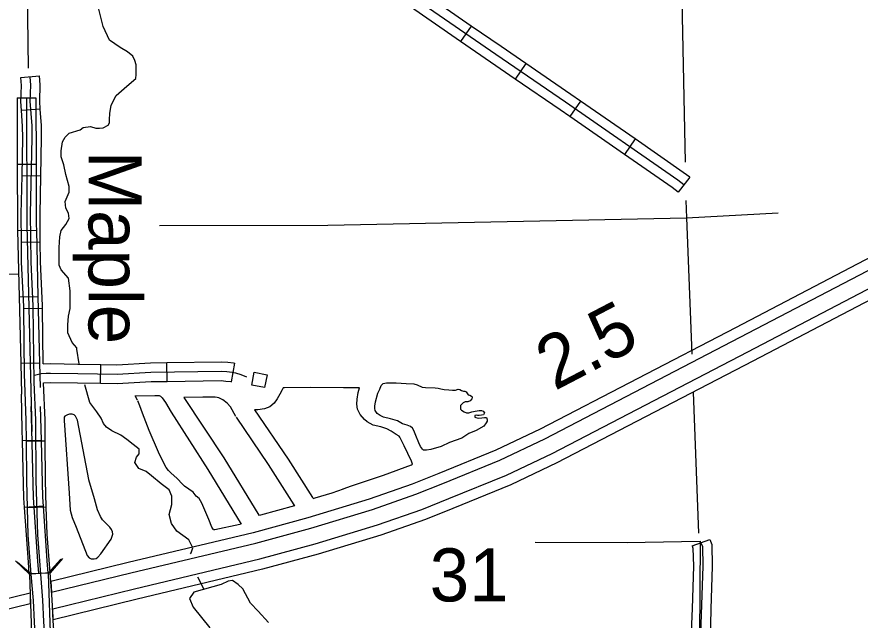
# Model space of a CAD drawing. Extents: x 1084508 to 1142749, y 1057638 to 1093403.
# Drawn here: x 1106047 to 1108155, y 1078120 to 1079628 of the extents above; entities that cross this region are included whole.
import ezdxf

# ---------------------------------------------------------------- set-up
doc = ezdxf.new("R2010")
doc.units = 0
for name, color, linetype in [('Level 19', 7, 'Continuous'), ('Level 2', 7, 'Continuous'), ('Level 32', 7, 'Continuous'), ('Level 35', 7, 'Continuous'), ('Level 38', 7, 'Continuous'), ('Level 39', 7, 'Continuous'), ('Level 45', 7, 'Continuous'), ('Level 47', 7, 'Continuous'), ('Level 48', 7, 'Continuous'), ('Level 5', 7, 'Continuous'), ('Level 56', 7, 'Continuous')]:
    doc.layers.add(name, color=color, linetype=linetype)

msp = doc.modelspace()

# ---------------------------------------------------------------- linework, layer by layer
at = {"layer": 'Level 19'}
msp.add_line((1106079.8, 1078187.8), (1106080.5, 1078160.5), dxfattribs=at)
for points in [[(1106137.8, 1078120.8), (1106136.5, 1078147.9), (1106341.4, 1078197.9), (1106654.4, 1078273), (1106793.1, 1078310.3), (1106948.4, 1078357.8), (1107059, 1078396.4), (1107127.3, 1078423.8), (1107271.3, 1078482.5), (1107385.4, 1078536.6), (1107874.4, 1078790.6), (1108430.8, 1079081.1), (1108620.2, 1079180.3), (1108730.2, 1079237.4), (1108808.7, 1079274.9), (1108901, 1079315.2), (1109042.7, 1079365.6), (1109111, 1079387), (1109209.5, 1079413.2), (1109336.8, 1079442.5), (1109741.6, 1079530.6), (1110135.9, 1079616.3), (1110543, 1079704)], [(1110121.7, 1079682.2), (1109727.3, 1079596.6), (1109322, 1079508.3), (1109193.2, 1079478.7), (1109092.3, 1079451.8), (1109021.3, 1079429.6), (1108876.1, 1079378), (1108780.6, 1079336.3), (1108700.1, 1079297.8), (1108589, 1079240.1), (1108399.6, 1079140.9), (1107843.2, 1078850.5), (1107355.4, 1078597.1), (1107244.1, 1078544.3), (1107102, 1078486.4), (1107035.3, 1078459.7), (1106927.4, 1078421.9), (1106774.4, 1078375.2), (1106637.8, 1078338.4), (1106325.6, 1078263.5), (1106131.8, 1078216.2), (1106133.9, 1078189.3)], [(1110548.7, 1079677.9), (1110141.6, 1079590.2), (1109747.3, 1079504.6), (1109342.6, 1079416.4), (1109215.9, 1079387.3), (1109118.4, 1079361.3), (1109051.2, 1079340.3), (1108910.8, 1079290.4), (1108819.8, 1079250.6), (1108742.1, 1079213.5), (1108632.6, 1079156.6), (1108443.2, 1079057.5), (1107886.7, 1078767), (1107397.3, 1078512.7), (1107282, 1078458.1), (1107137.3, 1078399.1), (1107068.3, 1078371.5), (1106956.7, 1078332.4), (1106800.5, 1078284.7), (1106661, 1078247.1), (1106347.7, 1078172), (1106137.8, 1078120.8)], [(1106133.9, 1078189.3), (1106331.8, 1078237.6), (1106644.3, 1078312.5), (1106781.8, 1078349.6), (1106935.7, 1078396.6), (1107044.6, 1078434.7), (1107112, 1078461.6), (1107254.8, 1078519.8), (1107367.3, 1078573.2), (1107855.5, 1078826.8), (1108411.9, 1079117.3), (1108601.4, 1079216.5), (1108712, 1079273.9), (1108791.7, 1079312), (1108885.9, 1079353.2), (1109029.8, 1079404.3), (1109099.7, 1079426.2), (1109199.7, 1079452.8), (1109327.9, 1079482.3), (1109733, 1079570.5), (1110127.3, 1079656.1)], [(1102041.9, 1077000.5), (1102364, 1077029.2), (1102895.3, 1077072.8), (1103063.6, 1077095.3), (1103199.5, 1077115.4), (1103324.5, 1077139.6), (1103502.7, 1077178.6), (1103618.3, 1077206.1), (1103787.8, 1077254.8), (1103877.7, 1077284.5), (1104027.7, 1077339.3), (1104176.7, 1077398.9), (1104329.2, 1077469.3), (1104477.2, 1077541.6), (1104964.7, 1077796.3), (1105121.2, 1077875.3), (1105222.4, 1077921.4), (1105310.5, 1077958), (1105422.2, 1078000.9), (1105533.8, 1078039.7), (1105697.7, 1078089.4), (1105898.8, 1078144), (1106079.8, 1078187.8)], [(1106080.5, 1078160.5), (1105905.5, 1078118.2), (1105705, 1078063.7), (1105542, 1078014.4), (1105431.3, 1077975.8), (1105320.4, 1077933.2), (1105233, 1077897), (1105132.8, 1077851.2), (1104976.9, 1077772.6), (1104489.2, 1077517.7), (1104340.7, 1077445.2), (1104187.3, 1077374.3), (1104037.2, 1077314.4), (1103886.5, 1077259.3), (1103795.7, 1077229.3), (1103625.1, 1077180.3), (1103508.6, 1077152.6), (1103329.9, 1077113.5), (1103204, 1077089.1), (1103067.3, 1077068.8), (1102898.2, 1077046.2), (1102366.3, 1077002.6), (1102029.6, 1076972.6)]]:
    msp.add_lwpolyline(points, dxfattribs=at)
at = {"layer": 'Level 2'}
msp.add_lwpolyline([(1106065.6, 1080269.9), (1106075.2, 1079499.5)], dxfattribs=at)
at = {"layer": 'Level 32'}
for p, q in [((1107183.1, 1079604.8), (1107156.4, 1079566)), ((1107319.6, 1079510.9), (1107293, 1079472)), ((1106047.4, 1079425.4), (1106094.5, 1079425.6)), ((1107456.3, 1079417), (1107429.5, 1079378.3)), ((1106105.5, 1079397.2), (1106058.5, 1079394)), ((1107592.5, 1079322.5), (1107565.7, 1079283.9)), ((1106047.9, 1079259.7), (1106095, 1079259.8)), ((1106106.9, 1079229.5), (1106059.9, 1079230.5)), ((1107729, 1079226.8), (1107700.5, 1079189.3)), ((1106048.6, 1079093.5), (1106095.7, 1079094.6)), ((1106105.5, 1079064.5), (1106058.4, 1079064.1)), ((1106052.6, 1078927.8), (1106099.7, 1078928.9)), ((1106111.1, 1078899), (1106064, 1078898.3)), ((1106056.6, 1078762.1), (1106103.7, 1078763.3)), ((1106256.3, 1078711.9), (1106257.1, 1078759)), ((1106422.6, 1078716.5), (1106421.9, 1078763.6)), ((1106583.7, 1078715.7), (1106592, 1078762.1)), ((1106108.4, 1078568.9), (1106061.3, 1078567.8)), ((1106118, 1078567.5), (1106070.9, 1078567.2)), ((1106113.4, 1078404.4), (1106066.4, 1078401.1)), ((1106120.6, 1078402.3), (1106073.5, 1078400.9)), ((1106125.2, 1078237.4), (1106078.1, 1078235.7)), ((1106130.1, 1078238), (1106083.1, 1078234.4))]:
    msp.add_line(p, q, dxfattribs=at)
for points in [[(1107714.8, 1079208.1), (1107699.2, 1079219.9), (1107418.5, 1079414.6), (1107244.4, 1079533.8), (1106859.6, 1079799.7), (1106696.8, 1079914.5), (1106512.1, 1080040.6), (1106427.3, 1080098.6), (1106278.8, 1080200.3), (1106141.6, 1080295.8), (1106064.6, 1080348)], [(1107183.1, 1079604.8), (1107046.8, 1079699)], [(1107156.4, 1079566), (1107020, 1079660.2)], [(1107319.6, 1079510.9), (1107257.8, 1079553.2), (1107183.1, 1079604.8)], [(1107293, 1079472), (1107231.1, 1079514.4), (1107156.4, 1079566)], [(1107456.3, 1079417), (1107431.8, 1079434), (1107319.6, 1079510.9)], [(1106058.5, 1079394), (1106057, 1079416.4), (1106058.2, 1079456.2), (1106056.5, 1079476.1), (1106103.4, 1079480.1)], [(1106122.4, 1077408.2), (1106119.3, 1077508.5), (1106110.8, 1077743.3), (1106111.7, 1077863.1), (1106115.1, 1077962.2), (1106118.1, 1078036.2), (1106117.5, 1078065.9), (1106114.5, 1078116.6), (1106111.8, 1078170), (1106099, 1078333.2), (1106095.1, 1078469.5), (1106094.2, 1078619.5), (1106090.2, 1078714.7), (1106087.5, 1078904.6), (1106082.3, 1079015.3), (1106081.4, 1079135.1), (1106085.4, 1079325.5), (1106084.8, 1079355.2), (1106080.5, 1079416.8), (1106081.7, 1079456.8), (1106079.9, 1079478.1)], [(1106105.5, 1079397.2), (1106104.1, 1079417.3), (1106105.3, 1079457.5), (1106103.4, 1079480.1)], [(1107429.5, 1079378.3), (1107405.1, 1079395.2), (1107293, 1079472)], [(1106047.4, 1079425.4), (1106047.9, 1079259.7)], [(1106071, 1079425.5), (1106071.8, 1079107.4), (1106084.3, 1078591.3)], [(1106071, 1079425.5), (1106071.8, 1079107.4), (1106084.3, 1078591.3)], [(1106094.5, 1079425.6), (1106095, 1079259.8)], [(1107592.5, 1079322.5), (1107456.3, 1079417)], [(1106059.9, 1079230.5), (1106061.8, 1079325.5), (1106061.3, 1079354.2), (1106058.5, 1079394)], [(1106106.9, 1079229.5), (1106108.9, 1079325.5), (1106108.3, 1079356.3), (1106105.5, 1079397.2)], [(1107565.7, 1079283.9), (1107429.5, 1079378.3)], [(1107729, 1079226.8), (1107713, 1079239), (1107592.5, 1079322.5)], [(1107700.5, 1079189.3), (1107685.3, 1079200.9), (1107565.7, 1079283.9)], [(1106047.9, 1079259.7), (1106048.3, 1079107.1), (1106048.6, 1079093.5)], [(1106095, 1079259.8), (1106095.4, 1079107.7), (1106095.7, 1079094.6)], [(1106058.4, 1079064.1), (1106057.9, 1079135.2), (1106059.9, 1079230.5)], [(1106105.5, 1079064.5), (1106105, 1079134.9), (1106106.9, 1079229.5)], [(1106048.6, 1079093.5), (1106052.6, 1078927.8)], [(1106095.7, 1079094.6), (1106099.7, 1078928.9)], [(1106064, 1078898.3), (1106064, 1078903.9), (1106058.8, 1079014.6), (1106058.4, 1079064.1)], [(1106111.1, 1078899), (1106111, 1078905.3), (1106105.9, 1079015.9), (1106105.5, 1079064.5)], [(1106052.6, 1078927.8), (1106056.6, 1078762.1)], [(1106099.7, 1078928.9), (1106103.7, 1078763.3)], [(1106066.4, 1078732.6), (1106064, 1078898.3)], [(1106113.1, 1078760.4), (1106111.1, 1078899)], [(1106056.6, 1078762.1), (1106058.5, 1078684.9)], [(1106103.7, 1078763.3), (1106105.2, 1078701.1)], [(1106113.1, 1078760.4), (1106131, 1078760.9), (1106199.5, 1078760), (1106257.1, 1078759)], [(1106257.1, 1078759), (1106297.1, 1078758.2), (1106381.2, 1078762.9), (1106421.9, 1078763.6)], [(1106421.9, 1078763.6), (1106559.2, 1078765.6), (1106574.3, 1078764.3), (1106588.4, 1078762.7), (1106592, 1078762.1)], [(1106070.9, 1078567.2), (1106070.6, 1078618.9), (1106066.7, 1078714.1), (1106066.4, 1078732.6)], [(1106091.4, 1078732.3), (1106097.5, 1078734.1), (1106107.8, 1078735.9), (1106120.5, 1078737), (1106131.2, 1078737.3), (1106199.1, 1078736.5), (1106297.5, 1078734.7), (1106382, 1078739.4), (1106558.4, 1078742.1), (1106572, 1078740.9), (1106585, 1078739.4), (1106593.3, 1078737.9), (1106607.1, 1078733.8), (1106620.7, 1078727.6)], [(1106113.9, 1078713.3), (1106131.4, 1078713.8), (1106198.8, 1078712.9), (1106256.3, 1078711.9)], [(1106118, 1078567.5), (1106117.7, 1078620), (1106113.9, 1078713.3)], [(1106256.3, 1078711.9), (1106298, 1078711.1), (1106382.8, 1078715.9), (1106422.6, 1078716.5)], [(1106422.6, 1078716.5), (1106557.6, 1078718.5), (1106569.6, 1078717.5), (1106581.6, 1078716.1), (1106583.7, 1078715.7)], [(1106061.3, 1078567.8), (1106060.6, 1078596.4), (1106058.5, 1078684.9)], [(1106084.1, 1078597), (1106082.8, 1078653.4)], [(1106108.4, 1078568.9), (1106107.7, 1078597.6), (1106106.3, 1078654)], [(1106088.3, 1078425.9), (1106084.1, 1078597)], [(1106066.4, 1078401.1), (1106064.7, 1078424.8), (1106061.3, 1078567.8)], [(1106073.5, 1078400.9), (1106071.5, 1078469.1), (1106070.9, 1078567.2)], [(1106113.4, 1078404.4), (1106111.8, 1078427), (1106108.4, 1078568.9)], [(1106120.6, 1078402.3), (1106118.6, 1078469.9), (1106118, 1078567.5)], [(1106099.5, 1078266), (1106088.3, 1078425.9)], [(1106078.1, 1078235.7), (1106076, 1078264.3), (1106066.4, 1078401.1)], [(1106083.1, 1078234.4), (1106075.5, 1078331.9), (1106073.5, 1078400.9)], [(1106125.2, 1078237.4), (1106122.9, 1078267.7), (1106113.4, 1078404.4)], [(1106130.1, 1078238), (1106122.5, 1078334.4), (1106120.6, 1078402.3)], [(1106101.6, 1078237.4), (1106099.5, 1078266)], [(1106078.1, 1078235.7), (1106078.2, 1078233.1), (1106084.2, 1078063.9)], [(1106093.7, 1078069.4), (1106091, 1078115.3), (1106088.3, 1078168.5), (1106083.1, 1078234.4)], [(1106125.2, 1078237.4), (1106125.2, 1078235.6), (1106131.3, 1078065.6)], [(1106140.7, 1078072.2), (1106138, 1078117.9), (1106135.2, 1078171.5), (1106130.1, 1078238)]]:
    msp.add_lwpolyline(points, dxfattribs=at)
at = {"layer": 'Level 35'}
for points in [[(1106305.3, 1079550.8), (1106278.9, 1079569.8), (1106262.9, 1079603.9), (1106251.2, 1079650.6)], [(1106205, 1079345.3), (1106212.4, 1079351.2), (1106231.4, 1079353.7), (1106244.3, 1079349.6), (1106253.5, 1079349.6), (1106262.8, 1079350.6), (1106275.1, 1079356.8), (1106278.2, 1079363), (1106278.2, 1079371.2), (1106279.2, 1079386.1), (1106282.8, 1079407.1), (1106295.1, 1079431.3), (1106321.8, 1079454.4), (1106344.3, 1079473.7), (1106345.3, 1079483.5), (1106345.3, 1079496.3), (1106345.3, 1079507.6), (1106341.7, 1079518.9), (1106336.6, 1079529.2), (1106323.2, 1079540), (1106305.3, 1079550.8), (1106305.3, 1079550.8)], [(1106203.1, 1078760.5), (1106196.7, 1078797.2), (1106196.7, 1078800.3), (1106184.9, 1078813.9), (1106174.7, 1078837.6), (1106174.7, 1078857.9), (1106176.4, 1078879.9), (1106179.8, 1078898.6), (1106179.8, 1078918.9), (1106179.8, 1078942.6), (1106176.4, 1078974.8), (1106157.8, 1078995.1), (1106152.7, 1079007), (1106152.7, 1079027.3), (1106152.7, 1079051), (1106154.4, 1079078.1), (1106157.8, 1079093.3), (1106169.6, 1079108.6), (1106178.1, 1079123.8), (1106176.4, 1079137.4), (1106169.6, 1079149.2), (1106168, 1079166.2), (1106173, 1079178), (1106178.1, 1079189.9), (1106178.1, 1079203.4), (1106169.6, 1079233.9), (1106164.6, 1079257.6), (1106157.8, 1079278), (1106157.8, 1079293.2), (1106161.2, 1079315.2), (1106168, 1079327.1), (1106178.1, 1079337.2), (1106205, 1079345.3)], [(1107044.3, 1078580.9), (1107039.6, 1078593.9), (1107036, 1078599.3), (1107031, 1078603.4), (1107023, 1078607.5), (1107010.9, 1078610.2), (1106998.2, 1078617.9), (1106980.8, 1078622.9), (1106963.7, 1078626.8), (1106954.8, 1078631.2), (1106948, 1078636.2), (1106943, 1078643.6), (1106941.8, 1078648.9), (1106941.8, 1078654.8), (1106943.9, 1078665.8), (1106949.5, 1078687.4), (1106954.2, 1078697.1), (1106958, 1078706.6), (1106962.8, 1078711), (1106971.3, 1078713.1), (1106995.3, 1078712.8), (1107020.4, 1078711), (1107039.3, 1078710.1), (1107047.9, 1078707.7), (1107060, 1078702.1), (1107068.8, 1078701.5), (1107092.5, 1078700.1), (1107100.5, 1078699.8), (1107106.7, 1078698), (1107115.2, 1078696.2), (1107127.3, 1078695.6), (1107136.2, 1078694.4), (1107143.3, 1078694.4), (1107150.1, 1078696.8), (1107154.5, 1078696.5), (1107158.4, 1078694.1), (1107163.7, 1078691.8), (1107166.6, 1078691.8), (1107170.5, 1078690.3), (1107175.5, 1078682.9), (1107179.3, 1078681.7), (1107183.2, 1078679.7), (1107185.2, 1078677.9), (1107185.2, 1078674.9), (1107184.7, 1078672.6), (1107180.2, 1078668.1), (1107174.6, 1078665.2), (1107168.1, 1078665.2), (1107162.8, 1078662.8), (1107156, 1078656.6), (1107155.7, 1078651.9), (1107156.3, 1078647.1), (1107158.4, 1078644.2), (1107165.5, 1078640.6), (1107171.4, 1078638), (1107177, 1078638), (1107184.7, 1078640.6), (1107192.9, 1078641.8), (1107202.7, 1078643.6), (1107208.3, 1078643.9), (1107212.7, 1078642.4), (1107215.7, 1078638.3), (1107214.8, 1078634.7), (1107213.6, 1078633), (1107208.6, 1078631.8), (1107202.4, 1078631.5), (1107199.1, 1078631.5), (1107198.2, 1078631.5), (1107195.3, 1078632.1), (1107191.7, 1078630.9), (1107191.5, 1078628.5), (1107192.3, 1078626.8), (1107194.1, 1078625.9), (1107200.6, 1078625), (1107209.2, 1078625.3), (1107215.7, 1078626.2), (1107221, 1078626.2), (1107222.2, 1078623.8), (1107222.8, 1078620), (1107222.5, 1078617.3), (1107220.4, 1078613.2), (1107214.5, 1078604.9), (1107195.6, 1078593.9), (1107176.7, 1078586.6), (1107159.8, 1078574.7), (1107128.5, 1078563.5), (1107108.1, 1078553.7), (1107081.5, 1078546.4), (1107071.2, 1078544.3), (1107063.5, 1078544.6), (1107060.9, 1078546.9), (1107055.8, 1078553.7), (1107052, 1078563.2), (1107044.3, 1078580.9)], [(1106481.3, 1078285.7), (1106482.9, 1078287.9), (1106487, 1078300.8), (1106476.8, 1078320.8), (1106446.5, 1078341.9), (1106433.6, 1078361.4), (1106427.5, 1078383.5), (1106434.2, 1078409.2), (1106434.7, 1078429.4), (1106427.5, 1078445.3), (1106408, 1078460.7), (1106383.3, 1078480.2), (1106370, 1078491.5), (1106351.5, 1078498.7), (1106341.7, 1078514.1), (1106346.4, 1078527.5), (1106353, 1078535.2), (1106353, 1078547), (1106337.6, 1078558.8), (1106321.7, 1078571.1), (1106306.8, 1078582.4), (1106284.2, 1078592.7), (1106270.9, 1078602), (1106263.8, 1078611.1), (1106257.7, 1078624.7), (1106247.2, 1078640.1), (1106229.2, 1078663.8), (1106217.2, 1078707.9)], [(1106862.9, 1078447.6), (1106883.3, 1078455.4), (1106963.8, 1078482.1), (1107033.9, 1078508.2), (1107036.3, 1078509.4), (1107033.2, 1078517), (1107014.8, 1078555.3), (1107004.7, 1078577.1), (1107002.6, 1078579.3), (1106994.9, 1078584.1), (1106983, 1078591.7), (1106971.6, 1078597.9), (1106956.7, 1078603), (1106937.6, 1078607.1), (1106922.5, 1078615.3), (1106915.8, 1078621.6), (1106905.3, 1078633.5), (1106898.9, 1078647.2), (1106896.6, 1078659.2), (1106897.4, 1078671.8), (1106900.4, 1078688.8), (1106903.5, 1078700.5), (1106863.6, 1078700.8), (1106780.7, 1078701.1), (1106715.8, 1078700.5), (1106713.2, 1078700.4), (1106712.7, 1078700.1), (1106710.3, 1078695.3), (1106704.6, 1078685), (1106698, 1078672.7), (1106690.4, 1078662), (1106679.3, 1078652.7), (1106666.1, 1078647.7), (1106649.1, 1078645.5), (1106641.1, 1078645.5), (1106725.1, 1078522.4), (1106786.3, 1078426.4), (1106788.5, 1078424.2), (1106793.1, 1078425.6), (1106835, 1078437.7), (1106863.3, 1078447.8)], [(1106348.2, 1078670), (1106342.4, 1078680.3), (1106391.5, 1078681.6), (1106399.8, 1078681.6), (1106402.9, 1078681), (1106405.7, 1078679.4), (1106408, 1078678.2), (1106410.4, 1078675.4), (1106418.9, 1078663.5), (1106432.4, 1078639.9), (1106524.7, 1078496.6), (1106607.9, 1078359.8), (1106604.2, 1078358.8), (1106541.6, 1078345.9), (1106538.9, 1078345.7), (1106538.8, 1078345.7), (1106537.3, 1078347.4), (1106534.6, 1078352.2), (1106526.6, 1078371.7), (1106509.7, 1078412.2), (1106502.4, 1078423.7), (1106495.3, 1078430), (1106487.9, 1078439.4), (1106466.4, 1078454.6), (1106460.7, 1078460), (1106447.3, 1078473.9), (1106431.8, 1078487.9), (1106426, 1078493.9), (1106420.1, 1078501.7), (1106413.4, 1078514.2), (1106401.1, 1078539.8), (1106377.9, 1078593.5), (1106361.3, 1078636.9), (1106354.1, 1078655.1), (1106349.2, 1078667.9)], [(1106594.7, 1078628.5), (1106581, 1078653.2), (1106572.3, 1078662.2), (1106561.7, 1078670.5), (1106551.8, 1078675.5), (1106547.9, 1078676.5), (1106542.6, 1078676.8), (1106511.6, 1078677.5), (1106464.2, 1078676.6), (1106464.5, 1078676.1), (1106564.6, 1078525.3), (1106652, 1078382.3), (1106657.2, 1078383), (1106741.8, 1078406), (1106740.4, 1078408.1), (1106675.9, 1078508.4), (1106595.8, 1078626.8)], [(1106227, 1078471.4), (1106198.6, 1078619.3), (1106193.9, 1078629.4), (1106190.2, 1078632.6), (1106184.9, 1078634.4), (1106178.7, 1078634.4), (1106173.2, 1078632.9), (1106166.9, 1078629.7), (1106165.4, 1078626.8), (1106165.4, 1078618.5), (1106178.1, 1078436.8), (1106180, 1078394.8), (1106184.8, 1078376.3), (1106194.8, 1078352.5), (1106223, 1078281.7), (1106227.8, 1078275.9), (1106232.9, 1078273.4), (1106240.5, 1078272.9), (1106244.9, 1078274.2), (1106249.6, 1078277), (1106256.9, 1078285.5), (1106282.8, 1078322.5), (1106286.6, 1078334.8), (1106286.1, 1078340.8), (1106283.7, 1078346.7), (1106279.4, 1078352.5), (1106268.4, 1078362.9), (1106260.8, 1078370.5), (1106255.7, 1078378.6), (1106248.2, 1078395.5), (1106241.1, 1078423.2), (1106227.2, 1078470.8)], [(1106514.8, 1078196.5), (1106499.3, 1078227.2)]]:
    msp.add_lwpolyline(points, dxfattribs=at)
at = {"layer": 'Level 38'}
for points in [[(1106160.7, 1078273.8), (1106130.1, 1078238)], [(1106083.1, 1078234.4), (1106047.3, 1078265)]]:
    msp.add_lwpolyline(points, dxfattribs=at)
at = {"layer": 'Level 39'}
for points in [[(1106078.1, 1078235.7), (1106043.6, 1078267.7)], [(1106157.2, 1078271.9), (1106125.2, 1078237.4)]]:
    msp.add_lwpolyline(points, dxfattribs=at)
at = {"layer": 'Level 45'}
msp.add_line((1107735.2, 1078305.1), (1107779.3, 1078321.7), dxfattribs=at)
for points in [[(1107342.4, 1078314.3), (1107572.6, 1078313.9), (1107708.7, 1078316.7), (1107755.6, 1078317.2), (1107753.7, 1078075.4), (1107752.6, 1077983.8), (1107760.6, 1077661.9), (1107765.2, 1077479.4)], [(1107757.2, 1078313.4), (1107760.8, 1078304), (1107762, 1078254.9), (1107757.2, 1078109.4), (1107763.1, 1077891.8), (1107766.1, 1077750.4), (1107770.2, 1077698.3), (1107773.2, 1077676.5), (1107772.6, 1077665.8), (1107770.8, 1077649.3), (1107770.8, 1077633.9), (1107775.5, 1077503.8), (1107776.2, 1077497)], [(1107779.3, 1078321.7), (1107784.2, 1078308.5), (1107785.5, 1078254.8), (1107782, 1078147.6)], [(1107735.2, 1078305.1), (1107737.3, 1078299.4), (1107738.4, 1078255), (1107735, 1078149.2)], [(1107735, 1078149.2), (1107733.7, 1078109.5), (1107737.1, 1077982.1)], [(1107782, 1078147.6), (1107780.8, 1078109.4), (1107784.2, 1077983.4)]]:
    msp.add_lwpolyline(points, dxfattribs=at)
at = {"layer": 'Level 47'}
msp.add_lwpolyline([(1106675.9, 1078113.8), (1106649.8, 1078142.1), (1106631.3, 1078162.6), (1106611.8, 1078198.1), (1106600.5, 1078208.8), (1106586.1, 1078218.6), (1106575.3, 1078217.6), (1106557.9, 1078208.8), (1106489.6, 1078189.3), (1106478.8, 1078173.9), (1106487.5, 1078151.8), (1106529.6, 1078100.5)], dxfattribs=at)
at = {"layer": 'Level 5'}
for points in [[(1107698.6, 1080195.9), (1107717.8, 1079264.9)], [(1107719.8, 1079168.3), (1107720.7, 1079125.3)], [(1107720.7, 1079125.3), (1107949.9, 1079138.2)], [(1106403.3, 1079105.8), (1106824.3, 1079107), (1107720.7, 1079125.3)], [(1107720.7, 1079125.3), (1107734, 1078784.2)], [(1103884.9, 1078940.4), (1104419.8, 1078949.2), (1106051.2, 1078985.3)], [(1107737.7, 1078689.6), (1107751.4, 1078337)]]:
    msp.add_lwpolyline(points, dxfattribs=at)
at = {"layer": 'Level 56'}
msp.add_lwpolyline([(1106634.2, 1078707.1), (1106640.4, 1078739.2), (1106672.6, 1078733), (1106666.4, 1078700.9)], close=True, dxfattribs=at)

# ---------------------------------------------------------------- texts
at = {"layer": 'Level 35'}
msp.add_text('Maple', height=132.58, rotation=270, dxfattribs=at).set_placement((1106226.1, 1079292.4))
at = {"layer": 'Level 48'}
msp.add_text('2.5', height=132.58, rotation=27.5573, dxfattribs=at).set_placement((1107391.4, 1078692))
at = {"layer": 'Level 5'}
msp.add_text('31', height=132.58, dxfattribs=at).set_placement((1107079.1, 1078166.6))

doc.saveas('drawing.dxf')
